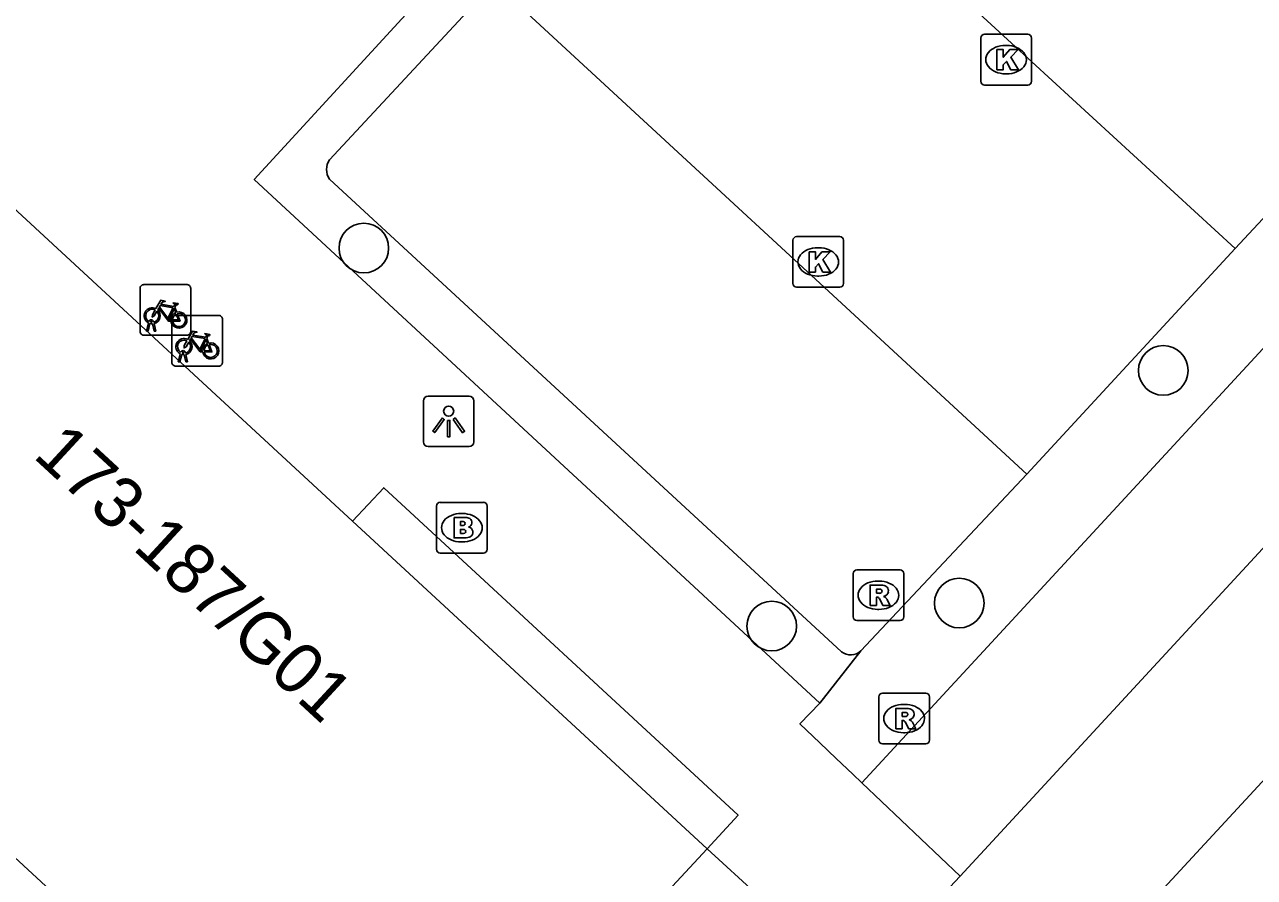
# Model space of a CAD drawing. Extents: x 159040 to 160094, y 381214 to 382518.
# Drawn here: x 159641.57 to 159665.82, y 381725.95 to 381742.76 of the extents above; entities that cross this region are included whole.
import ezdxf

# ---------------------------------------------------------------- set-up
doc = ezdxf.new("R2010")
doc.units = 0
for name, color, linetype in [('IMGEO_Boom', 7, 'Continuous'), ('IMGEO_Brandkraan', 7, 'Continuous'), ('IMGEO_Fietsenrek', 7, 'Continuous'), ('IMGEO_Haag', 7, 'Continuous'), ('IMGEO_Kolk', 7, 'Continuous'), ('IMGEO_Lichtpunt', 7, 'Continuous'), ('IMGEO_Pand', 7, 'Continuous'), ('IMGEO_Pand_nummerreeks', 7, 'Continuous'), ('IMGEO_Parkeervlak_open', 7, 'Continuous'), ('IMGEO_Rijbaan_lokaal_open', 7, 'Continuous'), ('IMGEO_Rioolput', 7, 'Continuous'), ('IMGEO_Voetpad_open', 7, 'Continuous')]:
    doc.layers.add(name, color=color, linetype=linetype)

msp = doc.modelspace()

# ---------------------------------------------------------------- linework, layer by layer
at = {"layer": 'IMGEO_Boom'}
for centre in [(159648.26, 381738.356), (159664.023, 381735.943), (159660.001, 381731.357), (159656.303, 381730.904)]:
    msp.add_circle(centre, 0.489, dxfattribs=at)
at = {"layer": 'IMGEO_Brandkraan'}
for p, q in [((159649.767, 381733.343), (159650.619, 381733.343)), ((159649.692, 381732.417), (159649.692, 381733.269)), ((159650.18, 381733.123), (159650.205, 381733.123)), ((159650.693, 381733.269), (159650.693, 381732.417)), ((159650.619, 381732.343), (159649.767, 381732.343)), ((159650.203, 381732.563), (159650.178, 381732.563))]:
    msp.add_line(p, q, dxfattribs=at)
for points in [[(159649.767, 381733.343), (159650.619, 381733.343)], [(159649.692, 381732.417), (159649.692, 381733.269)], [(159650.693, 381733.269), (159650.693, 381732.417)], [(159650.04, 381733.043), (159650.04, 381732.643), (159650.253, 381732.643)], [(159650.271, 381733.043), (159650.04, 381733.043)], [(159650.219, 381732.962), (159650.165, 381732.962), (159650.165, 381732.886)], [(159650.165, 381732.886), (159650.218, 381732.886)], [(159650.227, 381732.81), (159650.165, 381732.81), (159650.165, 381732.729)], [(159650.165, 381732.729), (159650.227, 381732.729)], [(159650.619, 381732.343), (159649.767, 381732.343)]]:
    msp.add_lwpolyline(points, dxfattribs=at)
for centre, radius, start, end in [((159649.769, 381733.267), 0.0765, 91.552, 178.448), ((159649.769, 381733.267), 0.0765, 91.552, 178.448), ((159650.617, 381733.267), 0.0765, 1.552, 88.448), ((159650.617, 381733.267), 0.0765, 1.552, 88.448), ((159650.22, 381732.924), 0.0379, 267.8285, 90.9355), ((159650.275, 381732.898), 0.145, 59.4692, 91.5367), ((159650.3, 381732.945), 0.0922, 285.5137, 58.1501), ((159650.305, 381732.753), 0.105, 301.3115, 78.989), ((159650.228, 381732.769), 0.0404, 269.8759, 90.5077), ((159650.259, 381732.894), 0.251, 268.6676, 293.5347), ((159649.769, 381732.419), 0.0765, 181.552, 268.448), ((159649.769, 381732.419), 0.0765, 181.552, 268.448), ((159650.617, 381732.419), 0.0765, 271.552, 358.448), ((159650.617, 381732.419), 0.0765, 271.552, 358.448)]:
    msp.add_arc(centre, radius, start, end, dxfattribs=at)
for centre, major_axis, ratio, start_param, end_param in [((159650.179, 381732.843), (-0.387, 0.002), 0.722429, 4.712389, 7.853982), ((159650.204, 381732.843), (-0.39, 0.002), 0.717154, 1.570796, 4.712389)]:
    msp.add_ellipse(centre, major_axis=major_axis, ratio=ratio, start_param=start_param, end_param=end_param, dxfattribs=at)
at = {"layer": 'IMGEO_Fietsenrek'}
for p, q in [((159643.847, 381736.711), (159643.847, 381737.552)), ((159643.847, 381737.552), (159643.847, 381736.711)), ((159643.922, 381737.636), (159644.763, 381737.636)), ((159644.763, 381737.636), (159643.922, 381737.636)), ((159644.847, 381737.561), (159644.847, 381736.72)), ((159644.847, 381736.72), (159644.847, 381737.561)), ((159644.534, 381737.185), (159644.57, 381737.09)), ((159644.474, 381736.103), (159644.474, 381736.944)), ((159644.474, 381736.944), (159644.474, 381736.103)), ((159644.549, 381737.028), (159645.39, 381737.028)), ((159645.39, 381737.028), (159644.549, 381737.028)), ((159645.474, 381736.953), (159645.474, 381736.112)), ((159645.474, 381736.112), (159645.474, 381736.953)), ((159643.974, 381736.72), (159644.013, 381736.88)), ((159644.008, 381736.72), (159643.974, 381736.72)), ((159644.043, 381736.868), (159644.008, 381736.72)), ((159644.085, 381736.892), (159644.084, 381736.896)), ((159644.126, 381736.72), (159644.092, 381736.862)), ((159644.116, 381736.903), (159644.117, 381736.896)), ((159644.124, 381736.866), (159644.159, 381736.72)), ((159644.159, 381736.72), (159644.126, 381736.72)), ((159644.772, 381736.636), (159643.931, 381736.636)), ((159643.931, 381736.636), (159644.772, 381736.636)), ((159645.161, 381736.577), (159645.197, 381736.482)), ((159644.601, 381736.112), (159644.64, 381736.272)), ((159644.67, 381736.26), (159644.635, 381736.112)), ((159644.712, 381736.284), (159644.711, 381736.288)), ((159644.753, 381736.112), (159644.719, 381736.254)), ((159644.743, 381736.295), (159644.744, 381736.288)), ((159644.751, 381736.258), (159644.786, 381736.112)), ((159645.399, 381736.028), (159644.558, 381736.028)), ((159644.558, 381736.028), (159645.399, 381736.028)), ((159644.635, 381736.112), (159644.601, 381736.112)), ((159644.786, 381736.112), (159644.753, 381736.112))]:
    msp.add_line(p, q, dxfattribs=at)
for points in [[(159644.16, 381737.162), (159644.255, 381737.326), (159644.341, 381737.312), (159644.343, 381737.303), (159644.287, 381737.292), (159644.26, 381737.247), (159644.516, 381737.206)], [(159644.503, 381737.181), (159644.246, 381737.222), (159644.229, 381737.193), (159644.396, 381736.973), (159644.503, 381737.181)], [(159644.516, 381737.206), (159644.541, 381737.255), (159644.535, 381737.259), (159644.512, 381737.263), (159644.5, 381737.27), (159644.499, 381737.273), (159644.501, 381737.278), (159644.596, 381737.263), (159644.598, 381737.253), (159644.588, 381737.24), (159644.576, 381737.234), (159644.562, 381737.24), (159644.534, 381737.185)], [(159644.181, 381737.11), (159644.129, 381737.02), (159644.089, 381736.995), (159644.09, 381737.042), (159644.145, 381737.136)], [(159644.456, 381736.918), (159644.406, 381736.918), (159644.215, 381737.169), (159644.196, 381737.137)], [(159644.551, 381737.083), (159644.521, 381737.16), (159644.412, 381736.942), (159644.455, 381736.942)], [(159644.485, 381736.942), (159644.605, 381736.941), (159644.561, 381737.055)], [(159644.581, 381737.062), (159644.636, 381736.917), (159644.486, 381736.917)], [(159644.787, 381736.554), (159644.882, 381736.718), (159644.968, 381736.704), (159644.97, 381736.695), (159644.914, 381736.684), (159644.887, 381736.639), (159645.143, 381736.598)], [(159644.808, 381736.502), (159644.756, 381736.412), (159644.716, 381736.387), (159644.717, 381736.434), (159644.772, 381736.528)], [(159645.083, 381736.31), (159645.033, 381736.31), (159644.842, 381736.561), (159644.823, 381736.529)], [(159645.13, 381736.573), (159644.873, 381736.614), (159644.856, 381736.585), (159645.023, 381736.365), (159645.13, 381736.573)], [(159645.178, 381736.475), (159645.148, 381736.552), (159645.039, 381736.334), (159645.082, 381736.334)], [(159645.208, 381736.454), (159645.263, 381736.309), (159645.113, 381736.309)], [(159645.143, 381736.598), (159645.168, 381736.647), (159645.162, 381736.651), (159645.139, 381736.655), (159645.127, 381736.662), (159645.126, 381736.665), (159645.128, 381736.67), (159645.223, 381736.655), (159645.225, 381736.645), (159645.215, 381736.632), (159645.203, 381736.626), (159645.189, 381736.632), (159645.161, 381736.577)], [(159645.112, 381736.334), (159645.232, 381736.333), (159645.188, 381736.447)]]:
    msp.add_lwpolyline(points, dxfattribs=at)
for centre, radius, start, end in [((159643.925, 381737.558), 0.0779, 92.4484, 184.2845), ((159643.925, 381737.558), 0.0779, 92.4484, 184.2845), ((159644.769, 381737.558), 0.0779, 2.4484, 94.2845), ((159644.769, 381737.558), 0.0779, 2.4484, 94.2845), ((159644.087, 381737.021), 0.159, 62.6766, 242.1369), ((159644.087, 381737.021), 0.129, 63.3192, 238.903), ((159644.067, 381736.892), 0.0499, 12.8025, 158.6934), ((159644.087, 381737.021), 0.129, 283.6043, 43.4302), ((159644.087, 381737.021), 0.159, 283.5766, 46.6042), ((159644.614, 381736.937), 0.159, 113.3408, 178.3217), ((159644.614, 381736.937), 0.159, 187.0065, 105.7708), ((159644.552, 381736.95), 0.0779, 92.4484, 184.2845), ((159644.552, 381736.95), 0.0779, 92.4484, 184.2845), ((159644.614, 381736.937), 0.129, 113.923, 177.9556), ((159644.614, 381736.937), 0.129, 188.6715, 104.5883), ((159645.396, 381736.95), 0.0779, 2.4484, 94.2845), ((159645.396, 381736.95), 0.0779, 2.4484, 94.2845), ((159643.925, 381736.714), 0.0779, 182.4484, 274.2845), ((159643.925, 381736.714), 0.0779, 182.4484, 274.2845), ((159644.087, 381737.021), 0.159, 253.9967, 271.7867), ((159644.067, 381736.892), 0.0174, 12.8025, 163.4502), ((159644.087, 381737.021), 0.129, 253.415, 269.0204), ((159644.769, 381736.714), 0.0779, 272.4484, 4.2845), ((159644.769, 381736.714), 0.0779, 272.4484, 4.2845), ((159644.714, 381736.413), 0.159, 62.6766, 242.1369), ((159644.714, 381736.413), 0.129, 63.3192, 238.903), ((159644.714, 381736.413), 0.129, 283.6043, 43.4302), ((159644.714, 381736.413), 0.159, 283.5766, 46.6042), ((159645.241, 381736.329), 0.159, 113.3408, 178.3217), ((159645.241, 381736.329), 0.159, 187.0065, 105.7708), ((159645.241, 381736.329), 0.129, 188.6715, 104.5883), ((159644.694, 381736.284), 0.0499, 12.8025, 158.6934), ((159644.714, 381736.413), 0.159, 253.9967, 271.7867), ((159644.694, 381736.284), 0.0174, 12.8025, 163.4502), ((159644.714, 381736.413), 0.129, 253.415, 269.0204), ((159645.241, 381736.329), 0.129, 113.923, 177.9556), ((159644.552, 381736.106), 0.0779, 182.4484, 274.2845), ((159644.552, 381736.106), 0.0779, 182.4484, 274.2845), ((159645.396, 381736.106), 0.0779, 272.4484, 4.2845), ((159645.396, 381736.106), 0.0779, 272.4484, 4.2845)]:
    msp.add_arc(centre, radius, start, end, dxfattribs=at)
at = {"layer": 'IMGEO_Haag'}
for points in [[(159702.733, 381776.142), (159658.082, 381727.811)], [(159657.25, 381729.385), (159658.061, 381730.414)]]:
    msp.add_lwpolyline(points, dxfattribs=at)
at = {"layer": 'IMGEO_Kolk'}
for p, q in [((159660.498, 381742.571), (159661.35, 381742.571)), ((159660.423, 381741.645), (159660.423, 381742.497)), ((159660.911, 381742.351), (159660.936, 381742.351)), ((159661.424, 381742.497), (159661.424, 381741.645)), ((159660.934, 381741.791), (159660.909, 381741.791)), ((159661.35, 381741.571), (159660.498, 381741.571)), ((159656.719, 381737.657), (159656.719, 381738.509)), ((159656.794, 381738.583), (159657.646, 381738.583)), ((159657.72, 381738.509), (159657.72, 381737.657)), ((159657.207, 381738.363), (159657.232, 381738.363)), ((159657.23, 381737.803), (159657.205, 381737.803)), ((159657.646, 381737.583), (159656.794, 381737.583))]:
    msp.add_line(p, q, dxfattribs=at)
for points in [[(159660.498, 381742.571), (159661.35, 381742.571)], [(159660.423, 381741.645), (159660.423, 381742.497)], [(159660.744, 381742.271), (159660.867, 381742.271), (159660.867, 381742.12), (159660.997, 381742.271), (159661.161, 381742.271), (159661.015, 381742.12), (159661.168, 381741.871), (159661.016, 381741.871), (159660.931, 381742.035), (159660.867, 381741.968), (159660.867, 381741.871), (159660.744, 381741.871), (159660.744, 381742.271)], [(159661.424, 381742.497), (159661.424, 381741.645)], [(159661.35, 381741.571), (159660.498, 381741.571)], [(159656.719, 381737.657), (159656.719, 381738.509)], [(159656.794, 381738.583), (159657.646, 381738.583)], [(159657.72, 381738.509), (159657.72, 381737.657)], [(159657.04, 381738.283), (159657.163, 381738.283), (159657.163, 381738.132), (159657.293, 381738.283), (159657.457, 381738.283), (159657.311, 381738.132), (159657.464, 381737.883), (159657.312, 381737.883), (159657.227, 381738.047), (159657.163, 381737.98), (159657.163, 381737.883), (159657.04, 381737.883), (159657.04, 381738.283)], [(159657.646, 381737.583), (159656.794, 381737.583)]]:
    msp.add_lwpolyline(points, dxfattribs=at)
for centre, start, end in [((159660.5, 381742.495), 91.552, 178.448), ((159660.5, 381742.495), 91.552, 178.448), ((159661.348, 381742.495), 1.552, 88.448), ((159661.348, 381742.495), 1.552, 88.448), ((159660.5, 381741.647), 181.552, 268.448), ((159660.5, 381741.647), 181.552, 268.448), ((159661.348, 381741.647), 271.552, 358.448), ((159661.348, 381741.647), 271.552, 358.448), ((159656.796, 381738.507), 91.552, 178.448), ((159656.796, 381738.507), 91.552, 178.448), ((159657.644, 381738.507), 1.552, 88.448), ((159657.644, 381738.507), 1.552, 88.448), ((159656.796, 381737.659), 181.552, 268.448), ((159656.796, 381737.659), 181.552, 268.448), ((159657.644, 381737.659), 271.552, 358.448), ((159657.644, 381737.659), 271.552, 358.448)]:
    msp.add_arc(centre, 0.0765, start, end, dxfattribs=at)
for centre, major_axis, ratio, start_param, end_param in [((159660.91, 381742.071), (-0.387, 0.002), 0.722429, 4.712389, 7.853982), ((159660.935, 381742.071), (-0.39, 0.002), 0.717154, 1.570796, 4.712389), ((159657.206, 381738.083), (-0.387, 0.002), 0.722429, 4.712389, 7.853982), ((159657.231, 381738.083), (-0.39, 0.002), 0.717154, 1.570796, 4.712389)]:
    msp.add_ellipse(centre, major_axis=major_axis, ratio=ratio, start_param=start_param, end_param=end_param, dxfattribs=at)
at = {"layer": 'IMGEO_Lichtpunt'}
for p, q in [((159649.434, 381735.343), (159649.434, 381734.536)), ((159649.434, 381735.343), (159649.434, 381734.536)), ((159650.336, 381735.438), (159649.528, 381735.438)), ((159650.336, 381735.438), (159649.528, 381735.438)), ((159650.43, 381734.536), (159650.43, 381735.343)), ((159650.43, 381734.536), (159650.43, 381735.343)), ((159649.528, 381734.442), (159650.336, 381734.442)), ((159649.528, 381734.442), (159650.336, 381734.442))]:
    msp.add_line(p, q, dxfattribs=at)
for points in [[(159649.808, 381735.007), (159649.847, 381734.979), (159649.659, 381734.717), (159649.621, 381734.744), (159649.808, 381735.007)], [(159650.02, 381734.979), (159650.058, 381735.006), (159650.245, 381734.744), (159650.206, 381734.716), (159650.02, 381734.979)], [(159649.91, 381734.959), (159649.957, 381734.959), (159649.957, 381734.637), (159649.91, 381734.637), (159649.91, 381734.959)]]:
    msp.add_lwpolyline(points, dxfattribs=at)
msp.add_circle((159649.933, 381735.141), 0.0994, dxfattribs=at)
for centre, start, end in [((159649.528, 381735.343), 90, 180), ((159649.528, 381735.343), 90, 180), ((159650.336, 381735.343), 0, 90), ((159650.336, 381735.343), 0, 90), ((159649.528, 381734.536), 180, 270), ((159649.528, 381734.536), 180, 270), ((159650.336, 381734.536), 270, 0), ((159650.336, 381734.536), 270, 360)]:
    msp.add_arc(centre, 0.0946, start, end, dxfattribs=at)
at = {"layer": 'IMGEO_Pand'}
for points in [[(159641.343, 381739.157), (159648.035, 381732.973)], [(159655.027, 381726.512), (159648.035, 381732.973)], [(159655.027, 381726.512), (159648.167, 381719.122), (159648.061, 381719.22), (159647.946, 381719.326), (159648.421, 381719.84), (159642.509, 381725.293), (159640.93, 381726.749), (159635.085, 381732.141), (159634.611, 381731.634), (159633.967, 381730.945), (159633.856, 381731.046)]]:
    msp.add_lwpolyline(points, dxfattribs=at)
at = {"layer": 'IMGEO_Parkeervlak_open'}
for points in [[(159650.563, 381743.3), (159647.584, 381740.097)], [(159665.438, 381738.348), (159668.691, 381741.837)], [(159647.583, 381739.717), (159657.679, 381730.394)], [(159658.061, 381730.414), (159661.336, 381733.9)]]:
    msp.add_lwpolyline(points, dxfattribs=at)
for centre, radius, start, end in [((159647.863, 381739.906), 0.338, 145.6228, 214.0757), ((159657.858, 381730.63), 0.296, 232.7327, 313.2614)]:
    msp.add_arc(centre, radius, start, end, dxfattribs=at)
at = {"layer": 'IMGEO_Rijbaan_lokaal_open'}
for points in [[(159658.627, 381744.611), (159665.438, 381738.348)], [(159661.336, 381733.9), (159650.546, 381743.852)], [(159661.336, 381733.9), (159665.438, 381738.348)]]:
    msp.add_lwpolyline(points, dxfattribs=at)
at = {"layer": 'IMGEO_Rioolput'}
for p, q in [((159657.906, 381731.085), (159657.906, 381731.937)), ((159657.981, 381732.011), (159658.833, 381732.011)), ((159658.907, 381731.937), (159658.907, 381731.085)), ((159658.394, 381731.791), (159658.419, 381731.791)), ((159658.417, 381731.231), (159658.392, 381731.231)), ((159658.833, 381731.011), (159657.981, 381731.011)), ((159658.413, 381728.654), (159658.413, 381729.506)), ((159658.488, 381729.58), (159659.34, 381729.58)), ((159659.414, 381729.506), (159659.414, 381728.654)), ((159658.901, 381729.36), (159658.926, 381729.36)), ((159658.924, 381728.8), (159658.899, 381728.8)), ((159659.34, 381728.58), (159658.488, 381728.58))]:
    msp.add_line(p, q, dxfattribs=at)
for points in [[(159657.906, 381731.085), (159657.906, 381731.937)], [(159657.981, 381732.011), (159658.833, 381732.011)], [(159658.907, 381731.937), (159658.907, 381731.085)], [(159658.495, 381731.709), (159658.243, 381731.711), (159658.243, 381731.311)], [(159658.421, 381731.63), (159658.367, 381731.63), (159658.367, 381731.549)], [(159658.243, 381731.311), (159658.367, 381731.311), (159658.367, 381731.473), (159658.378, 381731.473)], [(159658.367, 381731.549), (159658.419, 381731.549)], [(159658.425, 381731.444), (159658.496, 381731.311), (159658.636, 381731.311), (159658.571, 381731.437)], [(159658.833, 381731.011), (159657.981, 381731.011)], [(159658.413, 381728.654), (159658.413, 381729.506)], [(159658.488, 381729.58), (159659.34, 381729.58)], [(159659.414, 381729.506), (159659.414, 381728.654)], [(159659.002, 381729.278), (159658.75, 381729.28), (159658.75, 381728.88)], [(159658.928, 381729.199), (159658.874, 381729.199), (159658.874, 381729.118)], [(159658.75, 381728.88), (159658.874, 381728.88), (159658.874, 381729.042), (159658.885, 381729.042)], [(159658.874, 381729.118), (159658.926, 381729.118)], [(159658.932, 381729.013), (159659.003, 381728.88), (159659.143, 381728.88), (159659.078, 381729.006)], [(159659.34, 381728.58), (159658.488, 381728.58)]]:
    msp.add_lwpolyline(points, dxfattribs=at)
for centre, radius, start, end in [((159657.983, 381731.935), 0.0765, 91.552, 178.448), ((159657.983, 381731.935), 0.0765, 91.552, 178.448), ((159658.831, 381731.935), 0.0765, 1.552, 88.448), ((159658.831, 381731.935), 0.0765, 1.552, 88.448), ((159658.427, 381731.534), 0.0964, 77.0061, 93.1865), ((159658.441, 381731.591), 0.0378, 276.6634, 79.6772), ((159658.494, 381731.599), 0.109, 350.3612, 89.416), ((159658.377, 381731.42), 0.0533, 26.0293, 88.6989), ((159658.403, 381731.738), 0.19, 274.7715, 282.9687), ((159658.492, 381731.599), 0.112, 277.5842, 350.9817), ((159658.476, 381731.384), 0.108, 29.5134, 73.7905), ((159657.983, 381731.087), 0.0765, 181.552, 268.448), ((159657.983, 381731.087), 0.0765, 181.552, 268.448), ((159658.831, 381731.087), 0.0765, 271.552, 358.448), ((159658.831, 381731.087), 0.0765, 271.552, 358.448), ((159658.49, 381729.504), 0.0765, 91.552, 178.448), ((159658.49, 381729.504), 0.0765, 91.552, 178.448), ((159659.338, 381729.504), 0.0765, 1.552, 88.448), ((159659.338, 381729.504), 0.0765, 1.552, 88.448), ((159658.934, 381729.103), 0.0964, 77.0061, 93.1865), ((159658.948, 381729.16), 0.0378, 276.6634, 79.6772), ((159659.001, 381729.168), 0.109, 350.3612, 89.416), ((159658.884, 381728.989), 0.0533, 26.0293, 88.6989), ((159658.91, 381729.307), 0.19, 274.7715, 282.9687), ((159658.999, 381729.168), 0.112, 277.5842, 350.9817), ((159658.983, 381728.953), 0.108, 29.5134, 73.7905), ((159658.49, 381728.656), 0.0765, 181.552, 268.448), ((159658.49, 381728.656), 0.0765, 181.552, 268.448), ((159659.338, 381728.656), 0.0765, 271.552, 358.448), ((159659.338, 381728.656), 0.0765, 271.552, 358.448)]:
    msp.add_arc(centre, radius, start, end, dxfattribs=at)
for centre, major_axis, ratio, start_param, end_param in [((159658.393, 381731.511), (-0.387, 0.002), 0.722429, 4.712389, 7.853982), ((159658.418, 381731.511), (-0.39, 0.002), 0.717154, 1.570796, 4.712389), ((159658.9, 381729.08), (-0.387, 0.002), 0.722429, 4.712389, 7.853982), ((159658.925, 381729.08), (-0.39, 0.002), 0.717154, 1.570796, 4.712389)]:
    msp.add_ellipse(centre, major_axis=major_axis, ratio=ratio, start_param=start_param, end_param=end_param, dxfattribs=at)
at = {"layer": 'IMGEO_Voetpad_open'}
for points in [[(159741.363, 381809.364), (159686.466, 381750), (159607.381, 381664.479), (159603.212, 381659.994)], [(159660.019, 381725.972), (159704.683, 381774.338)], [(159657.25, 381729.385), (159646.098, 381739.711), (159649.458, 381743.369)], [(159648.035, 381732.973), (159648.653, 381733.631), (159655.638, 381727.173), (159655.027, 381726.512)], [(159658.082, 381727.811), (159657.901, 381727.983), (159657.575, 381728.293), (159657.249, 381728.603), (159656.858, 381728.974), (159657.25, 381729.385)], [(159658.082, 381727.811), (159660.019, 381725.972)], [(159656.035, 381725.592), (159655.027, 381726.512)], [(159657.972, 381723.795), (159660.019, 381725.972)]]:
    msp.add_lwpolyline(points, dxfattribs=at)

# ---------------------------------------------------------------- texts
at = {"layer": 'IMGEO_Pand_nummerreeks'}
msp.add_text('173-187/G01', height=1, rotation=317.2907, dxfattribs=at).set_placement((159641.715, 381734.243))

doc.saveas('drawing.dxf')
